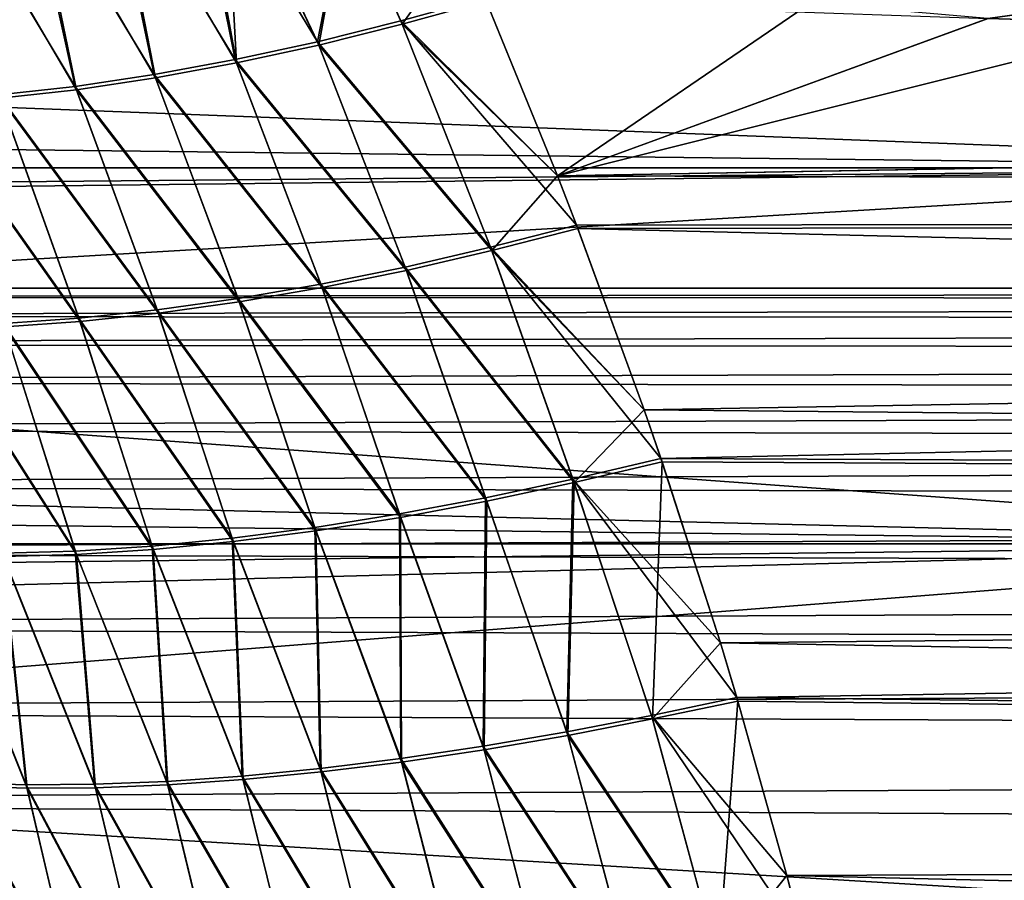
# Model space of a CAD drawing. Header units: metres. Extents: x -46 to 104, y -30 to 30.
# Tile 275 of 656: x 13.33 to 15.01, y 2.74 to 4.21. Entities that reach past the tile are written whole.
import ezdxf

# ---------------------------------------------------------------- set-up
doc = ezdxf.new("R2010")
doc.units = ezdxf.units.M
doc.layers.add('solid_26_000_502_XXX', color=7, linetype='CONTINUOUS')

msp = doc.modelspace()

# ---------------------------------------------------------------- linework, layer by layer
at = {"layer": 'solid_26_000_502_XXX'}
for points in [[(16, 3.953493, -12.38426), (-38.5, 3.953493, -12.38426), (-38.5, 4.585777, -12.164319)], [(16, 4.585777, -12.164319), (16, 3.953493, -12.38426), (-38.5, 4.585777, -12.164319)], [(16, 4.585777, 624.164307), (-38.5, 4.585777, 624.164307), (-38.5, 3.953493, 624.384277)], [(16, 3.953493, 624.384277), (16, 4.585777, 624.164307), (-38.5, 3.953493, 624.384277)], [(16, 4.585777, 599.835693), (16, 3.953493, 599.615723), (7.925859, 4.263919, 599.719177)], [(7.925864, 4.263909, 12.280842), (16, 3.953493, 12.38426), (16, 4.585777, 12.164319)], [(13.617589, 4.530981, 307.508301), (13.475913, 4.500996, 307.559967), (13.696162, 4.138702, 307.706421)], [(13.698451, 4.133003, 288.291107), (13.484132, 4.496577, 288.439697), (13.626359, 4.526877, 288.491089)], [(13.617589, 4.530981, 307.508301), (13.696162, 4.138702, 307.706421), (13.83704, 4.169436, 307.661896)], [(13.67828, 4.503006, 307.512878), (13.617589, 4.530981, 307.508301), (13.83704, 4.169436, 307.661896)], [(13.698451, 4.133003, 288.291107), (13.626359, 4.526877, 288.491089), (13.678274, 4.503009, 288.487122)], [(13.475913, 4.500996, 307.559967), (13.337364, 4.476567, 307.621613), (13.557714, 4.113183, 307.760773)], [(13.475913, 4.500996, 307.559967), (13.557714, 4.113183, 307.760773), (13.696162, 4.138702, 307.706421)], [(13.839381, 4.16372, 288.335632), (13.698451, 4.133003, 288.291107), (13.678274, 4.503009, 288.487122)], [(13.884881, 4.414826, 288.466614), (13.839381, 4.16372, 288.335632), (13.678274, 4.503009, 288.487122)], [(13.884885, 4.414824, 307.533386), (13.67828, 4.503006, 307.512878), (13.83704, 4.169436, 307.661896)], [(13.559952, 4.107496, 288.236786), (13.34502, 4.471848, 288.378296), (13.484132, 4.496577, 288.439697)], [(13.698451, 4.133003, 288.291107), (13.559952, 4.107496, 288.236786), (13.484132, 4.496577, 288.439697)], [(13.337364, 4.476567, 307.621613), (13.202448, 4.458203, 307.692688), (13.422481, 4.093022, 307.824646)], [(13.424672, 4.087345, 288.172913), (13.209535, 4.453209, 288.307373), (13.34502, 4.471848, 288.378296)], [(13.337364, 4.476567, 307.621613), (13.422481, 4.093022, 307.824646), (13.557714, 4.113183, 307.760773)], [(13.559952, 4.107496, 288.236786), (13.424672, 4.087345, 288.172913), (13.34502, 4.471848, 288.378296)], [(13.202448, 4.458203, 307.692688), (13.291236, 4.078335, 307.897675), (13.422481, 4.093022, 307.824646)], [(13.424672, 4.087345, 288.172913), (13.293384, 4.072664, 288.099884), (13.209535, 4.453209, 288.307373)], [(13.884885, 4.414824, 307.533386), (13.83704, 4.169436, 307.661896), (13.979545, 4.20521, 307.627441)], [(13.884881, 4.414826, 288.466614), (13.981939, 4.199472, 288.370056), (13.839381, 4.16372, 288.335632)], [(13.884881, 4.414826, 288.466614), (14.081931, 4.340775, 288.43927), (13.981939, 4.199472, 288.370056)], [(13.884885, 4.414824, 307.533386), (13.979545, 4.20521, 307.627441), (14.123271, 4.244792, 307.603729)], [(13.981939, 4.199472, 288.370056), (14.081931, 4.340775, 288.43927), (14.125737, 4.238986, 288.393707)], [(16, 3.953493, 599.615723), (8.119129, 3.883296, 599.593567), (7.925859, 4.263919, 599.719177)], [(7.925864, 4.263909, 12.280842), (8.119135, 3.883285, 12.406454), (16, 3.953493, 12.38426)], [(15.288885, 4.251664, 307.597198), (14.984191, 4.208871, 307.619537), (15.288885, 4.2, 307.623413)], [(15.288885, 4.251664, 288.402802), (15.288885, 4.2, 288.376587), (14.984798, 4.208836, 288.380463)], [(13.979545, 4.20521, 307.627441), (14.247861, 3.939818, 307.732819), (14.123271, 4.244792, 307.603729)], [(13.981939, 4.199472, 288.370056), (14.125737, 4.238986, 288.393707), (14.247859, 3.939822, 288.267181)], [(14.680358, 4.235455, 307.607849), (14.123271, 4.244792, 307.603729), (14.247861, 3.939818, 307.732819)], [(14.247859, 3.939822, 288.267181), (14.125737, 4.238986, 288.393707), (14.984798, 4.208836, 288.380463)], [(14.984191, 4.208871, 307.619537), (14.680358, 4.235455, 307.607849), (14.247861, 3.939818, 307.732819)], [(14.133144, 3.81807, 307.787628), (13.979545, 4.20521, 307.627441), (13.83704, 4.169436, 307.661896)], [(14.135355, 3.812186, 288.210052), (13.839381, 4.16372, 288.335632), (13.981939, 4.199472, 288.370056)], [(13.979545, 4.20521, 307.627441), (14.280396, 3.855793, 307.766418), (14.247861, 3.939818, 307.732819)], [(14.133144, 3.81807, 307.787628), (14.280396, 3.855793, 307.766418), (13.979545, 4.20521, 307.627441)], [(14.135355, 3.812186, 288.210052), (13.981939, 4.199472, 288.370056), (14.247859, 3.939822, 288.267181)], [(14.247859, 3.939822, 288.267181), (14.984798, 4.208836, 288.380463), (15.288885, 4.2, 288.376587)], [(34.5, 3.886421, 288.245728), (14.247859, 3.939822, 288.267181), (15.288885, 4.2, 288.376587)], [(15.288885, 4.2, 307.623413), (14.984191, 4.208871, 307.619537), (14.247861, 3.939818, 307.732819)], [(14.247861, 3.939818, 307.732819), (34.5, 3.886421, 307.754272), (29, 4.2, 307.623413)], [(15.288885, 4.2, 307.623413), (14.247861, 3.939818, 307.732819), (29, 4.2, 307.623413)], [(13.987122, 3.783926, 307.820068), (13.83704, 4.169436, 307.661896), (13.696162, 4.138702, 307.706421)], [(13.98928, 3.77807, 288.177673), (13.698451, 4.133003, 288.291107), (13.839381, 4.16372, 288.335632)], [(13.987122, 3.783926, 307.820068), (14.133144, 3.81807, 307.787628), (13.83704, 4.169436, 307.661896)], [(14.135355, 3.812186, 288.210052), (13.98928, 3.77807, 288.177673), (13.839381, 4.16372, 288.335632)], [(13.842822, 3.754535, 307.863129), (13.696162, 4.138702, 307.706421), (13.557714, 4.113183, 307.760773)], [(13.84493, 3.748702, 288.134644), (13.559952, 4.107496, 288.236786), (13.698451, 4.133003, 288.291107)], [(13.842822, 3.754535, 307.863129), (13.987122, 3.783926, 307.820068), (13.696162, 4.138702, 307.706421)], [(13.98928, 3.77807, 288.177673), (13.84493, 3.748702, 288.134644), (13.698451, 4.133003, 288.291107)], [(13.701095, 3.730068, 307.916565), (13.557714, 4.113183, 307.760773), (13.422481, 4.093022, 307.824646)], [(13.701095, 3.730068, 307.916565), (13.842822, 3.754535, 307.863129), (13.557714, 4.113183, 307.760773)], [(13.703156, 3.724254, 288.081207), (13.424672, 4.087345, 288.172913), (13.559952, 4.107496, 288.236786)], [(13.84493, 3.748702, 288.134644), (13.703156, 3.724254, 288.081207), (13.559952, 4.107496, 288.236786)], [(13.428677, 3.696455, 308.053223), (13.291236, 4.078335, 307.897675), (13.164724, 4.069207, 307.979431)], [(13.562776, 3.71067, 307.980042), (13.422481, 4.093022, 307.824646), (13.291236, 4.078335, 307.897675)], [(13.428677, 3.696455, 308.053223), (13.562776, 3.71067, 307.980042), (13.291236, 4.078335, 307.897675)], [(13.56479, 3.70487, 288.017731), (13.293384, 4.072664, 288.099884), (13.424672, 4.087345, 288.172913)], [(13.562776, 3.71067, 307.980042), (13.701095, 3.730068, 307.916565), (13.422481, 4.093022, 307.824646)], [(13.703156, 3.724254, 288.081207), (13.56479, 3.70487, 288.017731), (13.424672, 4.087345, 288.172913)], [(13.299588, 3.687507, 308.135681), (13.428677, 3.696455, 308.053223), (13.164724, 4.069207, 307.979431)], [(13.43065, 3.690664, 287.94455), (13.166833, 4.063537, 288.018097), (13.293384, 4.072664, 288.099884)], [(13.43065, 3.690664, 287.94455), (13.301523, 3.68172, 287.862091), (13.166833, 4.063537, 288.018097)], [(13.56479, 3.70487, 288.017731), (13.43065, 3.690664, 287.94455), (13.293384, 4.072664, 288.099884)], [(16, 3.310724, -12.571361), (-38.5, 3.310724, -12.571361), (-38.5, 3.953493, -12.38426)], [(16, 3.953493, -12.38426), (16, 3.310724, -12.571361), (-38.5, 3.953493, -12.38426)], [(16, 3.953493, 624.384277), (-38.5, 3.953493, 624.384277), (-38.5, 3.310724, 624.57135)], [(16, 3.310724, 624.57135), (16, 3.953493, 624.384277), (-38.5, 3.310724, 624.57135)], [(16, 3.953493, 599.615723), (16, 3.310724, 599.42865), (8.119129, 3.883296, 599.593567)], [(8.119135, 3.883285, 12.406454), (8.291887, 3.499252, 12.520193), (16, 3.953493, 12.38426)], [(8.291887, 3.499252, 12.520193), (16, 3.310724, 12.571361), (16, 3.953493, 12.38426)], [(14.135355, 3.812186, 288.210052), (14.247859, 3.939822, 288.267181), (14.282677, 3.849827, 288.231232)], [(34.5, 3.886421, 288.245728), (14.282677, 3.849827, 288.231232), (14.247859, 3.939822, 288.267181)], [(14.247861, 3.939818, 307.732819), (14.280396, 3.855793, 307.766418), (34.5, 3.886421, 307.754272)], [(16, 3.310724, 599.42865), (8.291882, 3.499265, 599.479797), (8.119129, 3.883296, 599.593567)], [(14.280396, 3.855793, 307.766418), (14.395889, 3.539791, 307.885345), (34.5, 3.886421, 307.754272)], [(34.5, 3.886421, 288.245728), (34.5, 3.352583, 288.049622), (14.282677, 3.849827, 288.231232)], [(14.395889, 3.539791, 307.885345), (14.4245, 3.456658, 307.914703), (34.5, 3.886421, 307.754272)], [(14.4245, 3.456658, 307.914703), (34.5, 3.352583, 307.950378), (34.5, 3.886421, 307.754272)], [(14.133144, 3.81807, 307.787628), (14.395889, 3.539791, 307.885345), (14.280396, 3.855793, 307.766418)], [(14.135355, 3.812186, 288.210052), (14.282677, 3.849827, 288.231232), (14.395887, 3.539797, 288.114655)], [(34.5, 3.352583, 288.049622), (14.395887, 3.539797, 288.114655), (14.282677, 3.849827, 288.231232)], [(14.273915, 3.421302, 307.933472), (14.133144, 3.81807, 307.787628), (13.987122, 3.783926, 307.820068)], [(14.275924, 3.415278, 288.064453), (13.98928, 3.77807, 288.177673), (14.135355, 3.812186, 288.210052)], [(14.133144, 3.81807, 307.787628), (14.4245, 3.456658, 307.914703), (14.395889, 3.539791, 307.885345)], [(14.273915, 3.421302, 307.933472), (14.4245, 3.456658, 307.914703), (14.133144, 3.81807, 307.787628)], [(14.275924, 3.415278, 288.064453), (14.135355, 3.812186, 288.210052), (14.395887, 3.539797, 288.114655)], [(14.124544, 3.389278, 307.963867), (13.987122, 3.783926, 307.820068), (13.842822, 3.754535, 307.863129)], [(14.126504, 3.38329, 288.034088), (13.84493, 3.748702, 288.134644), (13.98928, 3.77807, 288.177673)], [(14.124544, 3.389278, 307.963867), (14.273915, 3.421302, 307.933472), (13.987122, 3.783926, 307.820068)], [(14.275924, 3.415278, 288.064453), (14.126504, 3.38329, 288.034088), (13.98928, 3.77807, 288.177673)], [(27, 3.747719, 298.130768), (10.877597, 3.732008, 298.366913), (10.872095, 3.748007, 298.122253)], [(27, 3.747719, 298.130768), (10.872095, 3.748007, 298.122253), (10.872096, 3.748004, 297.877655)], [(27, 3.747719, 297.869232), (10.872096, 3.748004, 297.877655), (10.877599, 3.732004, 297.633057)], [(27, 3.747719, 297.869232), (27, 3.747719, 298.130768), (10.872096, 3.748004, 297.877655)], [(27, 3.747719, 298.130768), (27, 3.729454, 298.391937), (10.877597, 3.732008, 298.366913)], [(27, 3.729454, 297.608063), (27, 3.747719, 297.869232), (10.877599, 3.732004, 297.633057)], [(13.97699, 3.361664, 308.005432), (13.842822, 3.754535, 307.863129), (13.701095, 3.730068, 307.916565)], [(13.978902, 3.355705, 287.992554), (13.703156, 3.724254, 288.081207), (13.84493, 3.748702, 288.134644)], [(13.97699, 3.361664, 308.005432), (14.124544, 3.389278, 307.963867), (13.842822, 3.754535, 307.863129)], [(14.126504, 3.38329, 288.034088), (13.978902, 3.355705, 287.992554), (13.84493, 3.748702, 288.134644)], [(27, 3.729454, 298.391937), (10.888535, 3.699973, 298.610504), (10.877597, 3.732008, 298.366913)], [(27, 3.729454, 297.608063), (10.877599, 3.732004, 297.633057), (10.88854, 3.699958, 297.389404)], [(27, 3.729454, 298.391937), (27, 3.693007, 298.651306), (10.888535, 3.699973, 298.610504)], [(27, 3.693007, 297.348694), (27, 3.729454, 297.608063), (10.88854, 3.699958, 297.389404)], [(13.832149, 3.338625, 308.057861), (13.701095, 3.730068, 307.916565), (13.562776, 3.71067, 307.980042)], [(13.834015, 3.332691, 287.940125), (13.56479, 3.70487, 288.017731), (13.703156, 3.724254, 288.081207)], [(13.832149, 3.338625, 308.057861), (13.97699, 3.361664, 308.005432), (13.701095, 3.730068, 307.916565)], [(13.978902, 3.355705, 287.992554), (13.834015, 3.332691, 287.940125), (13.703156, 3.724254, 288.081207)], [(13.690898, 3.320302, 308.120911), (13.562776, 3.71067, 307.980042), (13.428677, 3.696455, 308.053223)], [(13.690898, 3.320302, 308.120911), (13.832149, 3.338625, 308.057861), (13.562776, 3.71067, 307.980042)], [(27, 3.693007, 298.651306), (10.904747, 3.651916, 298.852081), (10.888535, 3.699973, 298.610504)], [(27, 3.693007, 297.348694), (10.88854, 3.699958, 297.389404), (10.904754, 3.651898, 297.147827)], [(27, 3.693007, 298.651306), (27, 3.638622, 298.907166), (10.904747, 3.651916, 298.852081)], [(27, 3.638622, 297.092834), (27, 3.693007, 297.348694), (10.904754, 3.651898, 297.147827)], [(13.554095, 3.306806, 308.194153), (13.428677, 3.696455, 308.053223), (13.299588, 3.687507, 308.135681)], [(13.55588, 3.300904, 287.803833), (13.301523, 3.68172, 287.862091), (13.43065, 3.690664, 287.94455)], [(13.554095, 3.306806, 308.194153), (13.690898, 3.320302, 308.120911), (13.428677, 3.696455, 308.053223)], [(13.692722, 3.314387, 287.877075), (13.43065, 3.690664, 287.94455), (13.56479, 3.70487, 288.017731)], [(13.692722, 3.314387, 287.877075), (13.55588, 3.300904, 287.803833), (13.43065, 3.690664, 287.94455)], [(13.834015, 3.332691, 287.940125), (13.692722, 3.314387, 287.877075), (13.56479, 3.70487, 288.017731)], [(13.42257, 3.298219, 308.277161), (13.299588, 3.687507, 308.135681), (13.17627, 3.683878, 308.226898)], [(13.29712, 3.294592, 308.369415), (13.42257, 3.298219, 308.277161), (13.17627, 3.683878, 308.226898)], [(13.424319, 3.292323, 287.720825), (13.178172, 3.67809, 287.770874), (13.301523, 3.68172, 287.862091)], [(13.424319, 3.292323, 287.720825), (13.298839, 3.288698, 287.628571), (13.178172, 3.67809, 287.770874)], [(13.42257, 3.298219, 308.277161), (13.554095, 3.306806, 308.194153), (13.299588, 3.687507, 308.135681)], [(13.55588, 3.300904, 287.803833), (13.424319, 3.292323, 287.720825), (13.301523, 3.68172, 287.862091)], [(27, 3.638622, 298.907166), (10.926061, 3.587644, 299.091461), (10.904747, 3.651916, 298.852081)], [(27, 3.638622, 297.092834), (10.904754, 3.651898, 297.147827), (10.926066, 3.587628, 296.908478)], [(27, 3.638622, 298.907166), (27, 3.566487, 299.158722), (10.926061, 3.587644, 299.091461)], [(27, 3.566487, 296.841278), (27, 3.638622, 297.092834), (10.926066, 3.587628, 296.908478)], [(27, 3.566487, 299.158722), (10.95214, 3.507227, 299.327362), (10.926061, 3.587644, 299.091461)], [(27, 3.566487, 296.841278), (10.926066, 3.587628, 296.908478), (10.952151, 3.50719, 296.672546)], [(27, 3.566487, 299.158722), (27, 3.476896, 299.404877), (10.95214, 3.507227, 299.327362)], [(27, 3.476896, 296.595123), (27, 3.566487, 296.841278), (10.952151, 3.50719, 296.672546)], [(14.275924, 3.415278, 288.064453), (14.395887, 3.539797, 288.114655), (14.426575, 3.450547, 288.08316)], [(34.5, 3.352583, 288.049622), (14.426575, 3.450547, 288.08316), (14.395887, 3.539797, 288.114655)], [(27, 3.476896, 299.404877), (10.98256, 3.410773, 299.558563), (10.95214, 3.507227, 299.327362)], [(27, 3.476896, 296.595123), (10.952151, 3.50719, 296.672546), (10.982571, 3.410739, 296.441345)], [(16, 3.310724, 599.42865), (8.444306, 3.113447, 599.378357), (8.291882, 3.499265, 599.479797)], [(8.291887, 3.499252, 12.520193), (8.444312, 3.113431, 12.62167), (16, 3.310724, 12.571361)], [(27, 3.476896, 299.404877), (27, 3.370478, 299.64389), (10.98256, 3.410773, 299.558563)], [(27, 3.370478, 296.35611), (27, 3.476896, 296.595123), (10.982571, 3.410739, 296.441345)], [(14.273915, 3.421302, 307.933472), (14.526459, 3.140952, 308.019196), (14.4245, 3.456658, 307.914703)], [(14.4245, 3.456658, 307.914703), (14.526459, 3.140952, 308.019196), (34.5, 3.352583, 307.950378)], [(14.410284, 3.010914, 287.935028), (14.275924, 3.415278, 288.064453), (14.426575, 3.450547, 288.08316)], [(14.410284, 3.010914, 287.935028), (14.426575, 3.450547, 288.08316), (14.526456, 3.140958, 287.980804)], [(34.5, 3.352583, 288.049622), (14.526456, 3.140958, 287.980804), (14.426575, 3.450547, 288.08316)], [(14.263514, 2.988855, 308.089294), (14.273915, 3.421302, 307.933472), (14.124544, 3.389278, 307.963867)], [(14.263514, 2.988855, 308.089294), (14.408488, 3.017069, 308.063141), (14.273915, 3.421302, 307.933472)], [(14.273915, 3.421302, 307.933472), (14.554533, 3.047876, 308.047913), (14.526459, 3.140952, 308.019196)], [(14.408488, 3.017069, 308.063141), (14.554533, 3.047876, 308.047913), (14.273915, 3.421302, 307.933472)], [(27, 3.370478, 299.64389), (11.016881, 3.298233, 299.784424), (10.98256, 3.410773, 299.558563)], [(27, 3.370478, 296.35611), (10.982571, 3.410739, 296.441345), (11.016889, 3.298207, 296.215546)], [(14.265266, 2.982741, 287.908875), (14.126504, 3.38329, 288.034088), (14.275924, 3.415278, 288.064453)], [(14.410284, 3.010914, 287.935028), (14.265266, 2.982741, 287.908875), (14.275924, 3.415278, 288.064453)], [(14.120174, 2.964243, 308.125977), (14.124544, 3.389278, 307.963867), (13.97699, 3.361664, 308.005432)], [(14.120174, 2.964243, 308.125977), (14.263514, 2.988855, 308.089294), (14.124544, 3.389278, 307.963867)], [(27, 3.370478, 299.64389), (27, 3.247665, 299.874878), (11.016881, 3.298233, 299.784424)], [(27, 3.247665, 296.125122), (27, 3.370478, 296.35611), (11.016889, 3.298207, 296.215546)], [(14.121885, 2.958164, 287.872223), (13.978902, 3.355705, 287.992554), (14.126504, 3.38329, 288.034088)], [(14.265266, 2.982741, 287.908875), (14.121885, 2.958164, 287.872223), (14.126504, 3.38329, 288.034088)], [(13.979278, 2.943373, 308.173004), (13.97699, 3.361664, 308.005432), (13.832149, 3.338625, 308.057861)], [(13.980947, 2.937324, 287.825226), (13.834015, 3.332691, 287.940125), (13.978902, 3.355705, 287.992554)], [(13.979278, 2.943373, 308.173004), (14.120174, 2.964243, 308.125977), (13.97699, 3.361664, 308.005432)], [(14.121885, 2.958164, 287.872223), (13.980947, 2.937324, 287.825226), (13.978902, 3.355705, 287.992554)], [(13.841614, 2.926361, 308.230072), (13.832149, 3.338625, 308.057861), (13.690898, 3.320302, 308.120911)], [(13.841614, 2.926361, 308.230072), (13.979278, 2.943373, 308.173004), (13.832149, 3.338625, 308.057861)], [(34.5, 3.352583, 288.049622), (34.5, 2.809217, 287.882782), (14.526456, 3.140958, 287.980804)], [(14.526459, 3.140952, 308.019196), (14.554533, 3.047876, 308.047913), (34.5, 3.352583, 307.950378)], [(14.554533, 3.047876, 308.047913), (34.5, 2.809217, 308.117218), (34.5, 3.352583, 307.950378)], [(13.707959, 2.913304, 308.296875), (13.690898, 3.320302, 308.120911), (13.554095, 3.306806, 308.194153)], [(13.707959, 2.913304, 308.296875), (13.841614, 2.926361, 308.230072), (13.690898, 3.320302, 308.120911)], [(13.843246, 2.920336, 287.768158), (13.692722, 3.314387, 287.877075), (13.834015, 3.332691, 287.940125)], [(13.980947, 2.937324, 287.825226), (13.843246, 2.920336, 287.768158), (13.834015, 3.332691, 287.940125)], [(16, 2.659177, -12.725124), (-38.5, 2.659177, -12.725124), (-38.5, 3.310724, -12.571361)], [(16, 3.310724, -12.571361), (16, 2.659177, -12.725124), (-38.5, 3.310724, -12.571361)], [(16, 3.310724, 624.57135), (-38.5, 3.310724, 624.57135), (-38.5, 2.659177, 624.725098)], [(16, 2.659177, 624.725098), (16, 3.310724, 624.57135), (-38.5, 2.659177, 624.725098)], [(16, 3.310724, 599.42865), (16, 2.659177, 599.274902), (8.444306, 3.113447, 599.378357)], [(8.444312, 3.113431, 12.62167), (8.577044, 2.726562, 12.710856), (16, 3.310724, 12.571361)], [(8.577044, 2.726562, 12.710856), (16, 2.659177, 12.725124), (16, 3.310724, 12.571361)], [(13.579064, 2.904275, 308.373077), (13.554095, 3.306806, 308.194153), (13.42257, 3.298219, 308.277161)], [(13.579064, 2.904275, 308.373077), (13.707959, 2.913304, 308.296875), (13.554095, 3.306806, 308.194153)], [(13.709555, 2.907297, 287.701355), (13.55588, 3.300904, 287.803833), (13.692722, 3.314387, 287.877075)], [(13.843246, 2.920336, 287.768158), (13.709555, 2.907297, 287.701355), (13.692722, 3.314387, 287.877075)], [(27, 3.247665, 299.874878), (11.054437, 3.170082, 300.003265), (11.016881, 3.298233, 299.784424)], [(27, 3.247665, 296.125122), (11.016889, 3.298207, 296.215546), (11.054453, 3.170027, 295.996643)], [(13.338424, 2.898481, 308.551727), (13.29712, 3.294592, 308.369415), (13.178506, 3.295949, 308.470367)], [(13.228032, 2.901749, 308.653229), (13.338424, 2.898481, 308.551727), (13.178506, 3.295949, 308.470367)], [(13.339934, 2.892489, 287.446472), (13.180199, 3.29005, 287.527588), (13.298839, 3.288698, 287.628571)], [(13.339934, 2.892489, 287.446472), (13.229523, 2.895749, 287.34494), (13.180199, 3.29005, 287.527588)], [(13.455654, 2.899325, 308.45816), (13.42257, 3.298219, 308.277161), (13.29712, 3.294592, 308.369415)], [(13.338424, 2.898481, 308.551727), (13.455654, 2.899325, 308.45816), (13.29712, 3.294592, 308.369415)], [(13.45719, 2.893334, 287.540039), (13.298839, 3.288698, 287.628571), (13.424319, 3.292323, 287.720825)], [(13.45719, 2.893334, 287.540039), (13.339934, 2.892489, 287.446472), (13.298839, 3.288698, 287.628571)], [(13.455654, 2.899325, 308.45816), (13.579064, 2.904275, 308.373077), (13.42257, 3.298219, 308.277161)], [(13.580627, 2.898279, 287.625153), (13.424319, 3.292323, 287.720825), (13.55588, 3.300904, 287.803833)], [(13.580627, 2.898279, 287.625153), (13.45719, 2.893334, 287.540039), (13.424319, 3.292323, 287.720825)], [(13.709555, 2.907297, 287.701355), (13.580627, 2.898279, 287.625153), (13.55588, 3.300904, 287.803833)], [(27, 3.247665, 299.874878), (27, 3.108845, 300.097046), (11.054437, 3.170082, 300.003265)], [(27, 3.108845, 295.902954), (27, 3.247665, 296.125122), (11.054453, 3.170027, 295.996643)], [(27, 3.108845, 300.097046), (11.094526, 3.026797, 300.213806), (11.054437, 3.170082, 300.003265)], [(27, 3.108845, 295.902954), (11.054453, 3.170027, 295.996643), (11.09454, 3.026746, 295.786102)], [(14.410284, 3.010914, 287.935028), (14.526456, 3.140958, 287.980804), (14.556384, 3.041635, 287.950195)], [(34.5, 2.809217, 287.882782), (14.556384, 3.041635, 287.950195), (14.526456, 3.140958, 287.980804)], [(16, 2.659177, 599.274902), (8.577039, 2.726575, 599.289124), (8.444306, 3.113447, 599.378357)], [(27, 3.108845, 300.097046), (27, 2.955008, 300.308777), (11.094526, 3.026797, 300.213806)], [(27, 2.955008, 295.691223), (27, 3.108845, 295.902954), (11.09454, 3.026746, 295.786102)], [(14.408488, 3.017069, 308.063141), (14.640119, 2.743449, 308.135254), (14.554533, 3.047876, 308.047913)], [(14.522346, 2.596529, 287.820129), (14.410284, 3.010914, 287.935028), (14.556384, 3.041635, 287.950195)], [(14.522346, 2.596529, 287.820129), (14.556384, 3.041635, 287.950195), (14.640118, 2.743456, 287.864746)], [(14.554533, 3.047876, 308.047913), (14.640119, 2.743449, 308.135254), (34.5, 2.809217, 308.117218)], [(34.5, 2.809217, 287.882782), (14.640118, 2.743456, 287.864746), (14.556384, 3.041635, 287.950195)], [(27, 2.955008, 300.308777), (11.136409, 2.868866, 300.414948), (11.094526, 3.026797, 300.213806)], [(27, 2.955008, 295.691223), (11.09454, 3.026746, 295.786102), (11.136418, 2.868829, 295.584991)], [(14.52078, 2.602802, 308.178284), (14.408488, 3.017069, 308.063141), (14.263514, 2.988855, 308.089294)], [(14.408488, 3.017069, 308.063141), (14.669531, 2.630251, 308.165222), (14.640119, 2.743449, 308.135254)], [(14.52078, 2.602802, 308.178284), (14.669531, 2.630251, 308.165222), (14.408488, 3.017069, 308.063141)], [(14.522346, 2.596529, 287.820129), (14.265266, 2.982741, 287.908875), (14.410284, 3.010914, 287.935028)], [(14.373091, 2.577569, 308.202637), (14.263514, 2.988855, 308.089294), (14.120174, 2.964243, 308.125977)], [(14.374618, 2.571344, 287.795807), (14.121885, 2.958164, 287.872223), (14.265266, 2.982741, 287.908875)], [(14.373091, 2.577569, 308.202637), (14.52078, 2.602802, 308.178284), (14.263514, 2.988855, 308.089294)], [(14.522346, 2.596529, 287.820129), (14.374618, 2.571344, 287.795807), (14.265266, 2.982741, 287.908875)], [(27, 2.955008, 300.308777), (27, 2.786909, 300.509094), (11.136409, 2.868866, 300.414948)], [(27, 2.786909, 295.490906), (27, 2.955008, 295.691223), (11.136418, 2.868829, 295.584991)], [(14.227109, 2.555532, 308.237915), (14.120174, 2.964243, 308.125977), (13.979278, 2.943373, 308.173004)], [(14.228598, 2.549348, 287.760529), (13.980947, 2.937324, 287.825226), (14.121885, 2.958164, 287.872223)], [(14.227109, 2.555532, 308.237915), (14.373091, 2.577569, 308.202637), (14.120174, 2.964243, 308.125977)], [(14.374618, 2.571344, 287.795807), (14.228598, 2.549348, 287.760529), (14.121885, 2.958164, 287.872223)], [(14.083674, 2.536816, 308.283936), (13.979278, 2.943373, 308.173004), (13.841614, 2.926361, 308.230072)], [(14.085126, 2.530668, 287.714539), (13.843246, 2.920336, 287.768158), (13.980947, 2.937324, 287.825226)], [(14.083674, 2.536816, 308.283936), (14.227109, 2.555532, 308.237915), (13.979278, 2.943373, 308.173004)], [(14.228598, 2.549348, 287.760529), (14.085126, 2.530668, 287.714539), (13.980947, 2.937324, 287.825226)], [(13.943613, 2.52153, 308.340424), (13.841614, 2.926361, 308.230072), (13.707959, 2.913304, 308.296875)], [(13.94503, 2.51541, 287.658051), (13.709555, 2.907297, 287.701355), (13.843246, 2.920336, 287.768158)], [(13.943613, 2.52153, 308.340424), (14.083674, 2.536816, 308.283936), (13.841614, 2.926361, 308.230072)], [(14.085126, 2.530668, 287.714539), (13.94503, 2.51541, 287.658051), (13.843246, 2.920336, 287.768158)], [(13.432852, 2.49614, 308.663666), (13.338424, 2.898481, 308.551727), (13.228032, 2.901749, 308.653229)], [(13.321212, 2.498914, 308.766479), (13.432852, 2.49614, 308.663666), (13.228032, 2.901749, 308.653229)], [(13.551614, 2.49703, 308.569122), (13.455654, 2.899325, 308.45816), (13.338424, 2.898481, 308.551727)], [(13.432852, 2.49614, 308.663666), (13.551614, 2.49703, 308.569122), (13.338424, 2.898481, 308.551727)], [(13.676814, 2.50158, 308.483429), (13.579064, 2.904275, 308.373077), (13.455654, 2.899325, 308.45816)], [(13.551614, 2.49703, 308.569122), (13.676814, 2.50158, 308.483429), (13.455654, 2.899325, 308.45816)], [(13.67817, 2.495495, 287.515045), (13.45719, 2.893334, 287.540039), (13.580627, 2.898279, 287.625153)], [(13.807733, 2.509762, 308.407043), (13.707959, 2.913304, 308.296875), (13.579064, 2.904275, 308.373077)], [(13.676814, 2.50158, 308.483429), (13.807733, 2.509762, 308.407043), (13.579064, 2.904275, 308.373077)], [(13.809117, 2.503663, 287.591431), (13.580627, 2.898279, 287.625153), (13.709555, 2.907297, 287.701355)], [(13.809117, 2.503663, 287.591431), (13.67817, 2.495495, 287.515045), (13.580627, 2.898279, 287.625153)], [(13.807733, 2.509762, 308.407043), (13.943613, 2.52153, 308.340424), (13.707959, 2.913304, 308.296875)], [(13.94503, 2.51541, 287.658051), (13.809117, 2.503663, 287.591431), (13.709555, 2.907297, 287.701355)], [(13.43416, 2.490063, 287.334778), (13.229523, 2.895749, 287.34494), (13.339934, 2.892489, 287.446472)], [(13.43416, 2.490063, 287.334778), (13.322502, 2.492829, 287.231934), (13.229523, 2.895749, 287.34494)], [(13.552944, 2.490953, 287.429321), (13.339934, 2.892489, 287.446472), (13.45719, 2.893334, 287.540039)], [(13.552944, 2.490953, 287.429321), (13.43416, 2.490063, 287.334778), (13.339934, 2.892489, 287.446472)], [(13.67817, 2.495495, 287.515045), (13.552944, 2.490953, 287.429321), (13.45719, 2.893334, 287.540039)], [(27, 2.786909, 300.509094), (11.179183, 2.69738, 300.605103), (11.136409, 2.868866, 300.414948)], [(27, 2.786909, 295.490906), (11.136418, 2.868829, 295.584991), (11.179198, 2.69732, 295.394836)], [(34.5, 2.809217, 287.882782), (34.5, 2.257121, 287.745483), (14.640118, 2.743456, 287.864746)], [(14.640119, 2.743449, 308.135254), (14.669531, 2.630251, 308.165222), (34.5, 2.809217, 308.117218)], [(14.669531, 2.630251, 308.165222), (14.737413, 2.347296, 308.234253), (34.5, 2.809217, 308.117218)], [(14.737413, 2.347296, 308.234253), (34.5, 2.257121, 308.254517), (34.5, 2.809217, 308.117218)], [(27, 2.786909, 300.509094), (27, 2.604945, 300.69754), (11.179183, 2.69738, 300.605103)], [(27, 2.604945, 295.30246), (27, 2.786909, 295.490906), (11.179198, 2.69732, 295.394836)], [(14.522346, 2.596529, 287.820129), (14.640118, 2.743456, 287.864746), (14.671144, 2.623896, 287.83313)], [(34.5, 2.257121, 287.745483), (14.671144, 2.623896, 287.83313), (14.640118, 2.743456, 287.864746)]]:
    msp.add_3dface(points, dxfattribs=at)

doc.saveas('drawing.dxf')
